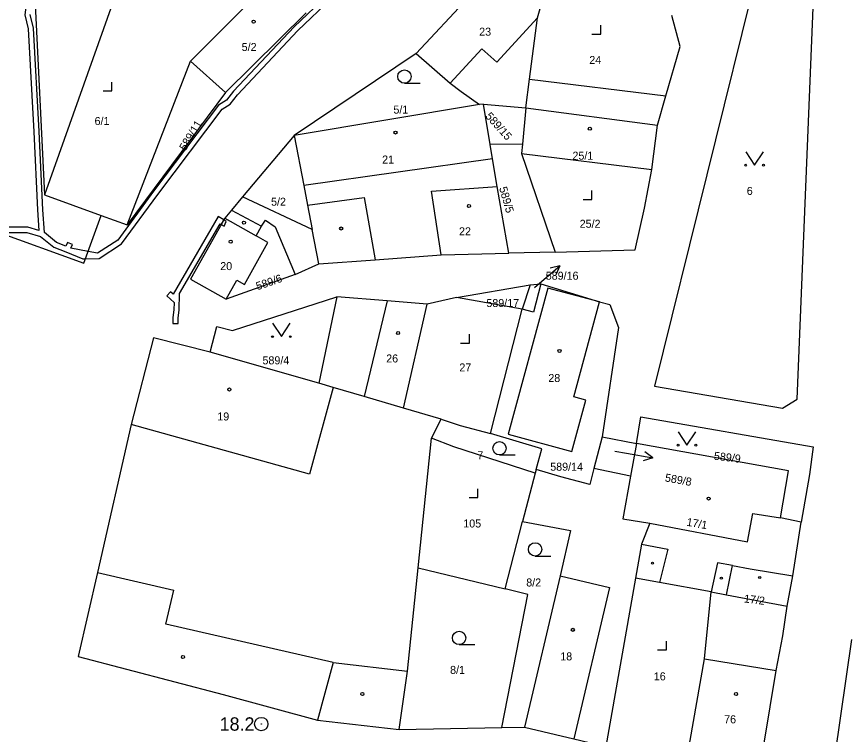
# Model space of a CAD drawing. Extents: x -758582 to -751794, y -998770 to -994350.
# Drawn here: x -755673.8 to -755580.2, y -995507.3 to -995426.6 of the extents above; entities that cross this region are included whole.
import ezdxf

# ---------------------------------------------------------------- set-up
doc = ezdxf.new("R2010")
doc.units = 0
for name, color, linetype in [('Hranice parcel', 7, 'Continuous'), ('Parcelní čísla', 7, 'Continuous'), ('Pop  PČ popisy', 7, 'Continuous'), ('Vnitřní kresba', 7, 'Continuous'), ('Věcná břemena k části', 7, 'Continuous'), ('Značky bodu BP', 7, 'Continuous'), ('Značky budov', 7, 'Continuous'), ('Značky kultur', 7, 'Continuous')]:
    doc.layers.add(name, color=color, linetype=linetype)

msp = doc.modelspace()

# ---------------------------------------------------------------- linework, layer by layer
at = {"layer": 'Hranice parcel'}
for p, q in [((-755672.75, -995404.15), (-755670.69, -995446.61)), ((-755619.32, -995420.44), (-755628.92, -995430.74)), ((-755645.54, -995422.84), (-755654.26, -995431.57)), ((-755650.34, -995435.09), (-755641.28, -995426.16)), ((-755628.92, -995430.74), (-755642.62, -995439.93)), ((-755661.37, -995449.99), (-755654.26, -995431.57)), ((-755654.26, -995431.57), (-755650.34, -995435.09)), ((-755616.59, -995436.84), (-755616.16, -995433.6)), ((-755616.16, -995433.6), (-755600.84, -995435.48)), ((-755650.34, -995435.09), (-755661.37, -995449.99)), ((-755621.79, -995436.46), (-755642.62, -995439.93)), ((-755621.36, -995436.43), (-755621.79, -995436.46)), ((-755620.61, -995440.95), (-755621.36, -995436.43)), ((-755621.36, -995436.43), (-755616.59, -995436.84)), ((-755616.59, -995436.84), (-755616.97, -995440.93)), ((-755642.62, -995439.93), (-755648.42, -995446.85)), ((-755616.97, -995440.93), (-755620.61, -995440.95)), ((-755616.97, -995440.93), (-755617.06, -995441.95)), ((-755617.06, -995441.95), (-755602.41, -995443.77)), ((-755617.06, -995441.95), (-755613.27, -995453.04)), ((-755618.5, -995453.16), (-755619.79, -995445.67)), ((-755670.69, -995446.61), (-755664.32, -995448.92)), ((-755640.6, -995450.49), (-755648.42, -995446.85)), ((-755664.32, -995448.92), (-755661.37, -995449.99)), ((-755639.86, -995454.37), (-755640.6, -995450.49)), ((-755626.09, -995453.35), (-755618.5, -995453.16)), ((-755613.27, -995453.04), (-755618.5, -995453.16)), ((-755642.51, -995455.55), (-755639.86, -995454.37)), ((-755642.51, -995455.55), (-755650.25, -995458.32)), ((-755624.36, -995458.15), (-755616.09, -995456.73)), ((-755616.09, -995456.73), (-755616.98, -995459.47)), ((-755616.09, -995456.73), (-755614.88, -995456.61)), ((-755637.82, -995458.09), (-755639.83, -995467.76)), ((-755630.32, -995470.58), (-755627.68, -995458.89)), ((-755624.36, -995458.15), (-755627.68, -995458.89)), ((-755616.98, -995459.47), (-755624.36, -995458.15)), ((-755620.57, -995473.45), (-755616.98, -995459.47)), ((-755639.83, -995467.76), (-755652.05, -995464.31)), ((-755626.1, -995471.83), (-755630.32, -995470.58)), ((-755627.17, -995473.96), (-755626.1, -995471.83)), ((-755604.15, -995474.57), (-755603.67, -995471.55)), ((-755603.67, -995471.55), (-755584.3, -995474.92)), ((-755628.67, -995488.55), (-755627.17, -995473.96)), ((-755608, -995473.8), (-755608.94, -995477.38)), ((-755608, -995473.8), (-755604.15, -995474.57)), ((-755604.15, -995474.57), (-755604.82, -995478.23)), ((-755615.41, -995477.47), (-755615.55, -995477.9)), ((-755604.82, -995478.23), (-755608.94, -995477.38)), ((-755615.55, -995477.9), (-755616.95, -995483.32)), ((-755618.92, -995490.91), (-755616.95, -995483.32)), ((-755586.58, -995489.44), (-755585.63, -995483.4)), ((-755628.67, -995488.55), (-755618.92, -995490.91)), ((-755604.26, -995489.69), (-755607.58, -995508.6)), ((-755587.2, -995492.83), (-755586.58, -995489.44)), ((-755595.75, -995491.25), (-755594.05, -995491.56)), ((-755594.05, -995491.56), (-755587.2, -995492.83)), ((-755630.83, -995506.72), (-755619.29, -995506.49)), ((-755619.29, -995506.49), (-755616.74, -995506.44))]:
    msp.add_line(p, q, dxfattribs=at)
for points in [[(-755663.33, -995418.49), (-755663.05, -995425.1), (-755670.69, -995446.61)], [(-755587.76, -995470.59), (-755586.11, -995469.56), (-755584.12, -995420.94), (-755590.38, -995420.57), (-755602.11, -995468.1), (-755587.76, -995470.59)], [(-755616.16, -995433.6), (-755615.26, -995426.71), (-755614.75, -995424.88)], [(-755600.84, -995435.48), (-755599.25, -995429.94), (-755600.19, -995426.45)], [(-755628.92, -995430.74), (-755625.07, -995434.04), (-755623.86, -995435.01), (-755621.79, -995436.46)], [(-755602.41, -995443.77), (-755601.79, -995438.77), (-755600.84, -995435.48)], [(-755642.62, -995439.93), (-755641.54, -995445.56), (-755641.12, -995447.78), (-755640.6, -995450.49)], [(-755619.79, -995445.67), (-755620.34, -995442.58), (-755620.61, -995440.95)], [(-755613.27, -995453.04), (-755604.28, -995452.8), (-755603.26, -995448.09), (-755602.41, -995443.77)], [(-755626.09, -995453.35), (-755627.18, -995446.19), (-755619.79, -995445.67)], [(-755648.42, -995446.85), (-755649.65, -995448.32), (-755650.42, -995449.23), (-755654.26, -995456.07), (-755650.25, -995458.32)], [(-755681.99, -995466.46), (-755676.22, -995450.71), (-755666.25, -995454.28), (-755664.32, -995448.92)], [(-755650.25, -995458.32), (-755649.06, -995456.21), (-755648.21, -995456.68), (-755645.56, -995451.96), (-755646.89, -995451.21), (-755646.27, -995450.14), (-755645.84, -995449.44), (-755644.74, -995450.22), (-755642.51, -995455.55)], [(-755639.86, -995454.37), (-755633.53, -995453.9), (-755626.09, -995453.35)], [(-755614.12, -995457.09), (-755618.56, -995473.51), (-755611.42, -995475.44), (-755609.86, -995469.67), (-755611.19, -995469.3)], [(-755614.88, -995456.61), (-755615.72, -995459.8), (-755616.98, -995459.47)], [(-755614.88, -995456.61), (-755608.29, -995458.65), (-755607.14, -995458.94), (-755606.16, -995461.51), (-755608, -995473.8)], [(-755611.19, -995469.3), (-755608.29, -995458.65), (-755614.12, -995457.09)], [(-755652.05, -995464.31), (-755651.3, -995461.4), (-755649.56, -995461.85), (-755637.82, -995458.09)], [(-755627.68, -995458.89), (-755632.18, -995458.54), (-755637.82, -995458.09)], [(-755652.05, -995464.31), (-755658.44, -995462.67), (-755660.94, -995472.44), (-755664.73, -995489.06), (-755666.89, -995498.51), (-755650.6, -995502.76), (-755640.01, -995505.64), (-755630.83, -995506.72)], [(-755630.32, -995470.58), (-755634.74, -995469.28), (-755638.23, -995468.25), (-755639.83, -995467.76)], [(-755626.1, -995471.83), (-755623.95, -995472.53), (-755620.57, -995473.45)], [(-755615.55, -995477.9), (-755624.69, -995474.95), (-755627.17, -995473.96)], [(-755615.41, -995477.47), (-755614.77, -995475.17), (-755620.57, -995473.45)], [(-755585.63, -995483.4), (-755587.96, -995482.91), (-755587.08, -995477.65), (-755604.15, -995474.57)], [(-755584.3, -995474.92), (-755584.71, -995478.05), (-755585.63, -995483.4)], [(-755608.94, -995477.38), (-755609.41, -995479.18), (-755612.66, -995478.31), (-755615.41, -995477.47)], [(-755604.82, -995478.23), (-755605.69, -995483.03), (-755602.64, -995483.51), (-755603.59, -995485.88), (-755604.26, -995489.69)], [(-755616.95, -995483.32), (-755611.57, -995484.35), (-755612.74, -995489.45), (-755616.74, -995506.44)], [(-755630.83, -995506.72), (-755629.87, -995500.14), (-755628.67, -995488.55)], [(-755594.05, -995491.56), (-755593.37, -995488.29), (-755591.39, -995488.64), (-755586.58, -995489.44)], [(-755595.75, -995491.25), (-755601.55, -995490.18), (-755604.26, -995489.69)], [(-755619.29, -995506.49), (-755616.37, -995491.53), (-755618.92, -995490.91)], [(-755598.6, -995510.7), (-755596.52, -995498.75), (-755595.75, -995491.25)], [(-755598.6, -995510.7), (-755590.43, -995512.12), (-755588.45, -995500.08), (-755587.71, -995496.16), (-755587.2, -995492.83)], [(-755579.99, -995496.6), (-755583.12, -995518.43), (-755575.91, -995519.96)], [(-755616.74, -995506.44), (-755611.19, -995507.75), (-755607.58, -995508.6)]]:
    msp.add_lwpolyline(points, dxfattribs=at)
at = {"layer": 'Pop  PČ popisy'}
for p, q in [((-755615.04, -995456.55), (-755612.775, -995454.581)), ((-755612.775, -995454.581), (-755613.859, -995454.86)), ((-755612.775, -995454.581), (-755613.202, -995455.616)), ((-755615.6, -995457.04), (-755615.04, -995456.55)), ((-755606.59, -995475.43), (-755605.27, -995475.65)), ((-755605.27, -995475.65), (-755602.315, -995476.171)), ((-755602.315, -995476.171), (-755603.214, -995475.504)), ((-755602.315, -995476.171), (-755603.388, -995476.49))]:
    msp.add_line(p, q, dxfattribs=at)
at = {"layer": 'Vnitřní kresba'}
for p, q in [((-755615.26, -995426.71), (-755619.85, -995431.71)), ((-755621.51, -995430.19), (-755625.07, -995434.04)), ((-755619.85, -995431.71), (-755621.51, -995430.19)), ((-755616.59, -995436.84), (-755601.79, -995438.77)), ((-755620.34, -995442.58), (-755641.54, -995445.56)), ((-755641.12, -995447.78), (-755634.76, -995446.89)), ((-755634.76, -995446.89), (-755633.53, -995453.9)), ((-755649.65, -995448.32), (-755646.27, -995450.14)), ((-755650.42, -995449.23), (-755646.89, -995451.21)), ((-755632.18, -995458.54), (-755634.74, -995469.28)), ((-755638.23, -995468.25), (-755640.9, -995478.02)), ((-755640.9, -995478.02), (-755660.94, -995472.44)), ((-755591.67, -995485.6), (-755591.08, -995482.43)), ((-755591.08, -995482.43), (-755587.96, -995482.91)), ((-755602.64, -995483.51), (-755591.67, -995485.6)), ((-755603.59, -995485.88), (-755600.64, -995486.44)), ((-755600.64, -995486.44), (-755601.55, -995490.18)), ((-755595.04, -995487.99), (-755595.75, -995491.25)), ((-755593.37, -995488.29), (-755595.04, -995487.99)), ((-755664.73, -995489.06), (-755656.14, -995491.03)), ((-755612.74, -995489.45), (-755607.19, -995490.75)), ((-755607.19, -995490.75), (-755611.19, -995507.75)), ((-755657.02, -995494.87), (-755656.14, -995491.03)), ((-755638.25, -995499.17), (-755657.02, -995494.87)), ((-755638.25, -995499.17), (-755640.01, -995505.64)), ((-755638.25, -995499.17), (-755629.87, -995500.14)), ((-755596.52, -995498.75), (-755588.45, -995500.08))]:
    msp.add_line(p, q, dxfattribs=at)
at = {"layer": 'Věcná břemena k části'}
for points in [[(-755674.08, -995401.57), (-755673.53, -995404.26), (-755673, -995415.79), (-755672.71, -995424.92), (-755672.9, -995426.37), (-755672.52, -995427.95), (-755671.89, -995439.51), (-755671.45, -995448.31), (-755671.31, -995450.61), (-755672.56, -995450.24), (-755678.52, -995450.25)], [(-755635.05, -995420.49), (-755642.63, -995427.71), (-755649.42, -995434.97)], [(-755675.85, -995450.84), (-755672.65, -995450.84), (-755671.13, -995451.29), (-755669.64, -995452.49), (-755668.28, -995453.02), (-755666.36, -995453.82), (-755666.08, -995453.81), (-755664.53, -995453.77), (-755662.02, -995452.13), (-755657.93, -995446.56), (-755650.72, -995436.99), (-755649.81, -995436.4), (-755648.97, -995435.36), (-755642.2, -995428.13), (-755634.63, -995420.91)], [(-755649.42, -995434.97), (-755650.22, -995435.95), (-755651.13, -995436.54), (-755658.41, -995446.2), (-755662.44, -995451.69), (-755664.72, -995453.17), (-755665.78, -995452.97), (-755667.72, -995452.61), (-755667.51, -995452.18), (-755668.07, -995451.95), (-755668.28, -995452.38), (-755669.33, -995451.96), (-755670.69, -995450.86), (-755670.85, -995448.28), (-755671.29, -995439.48), (-755671.92, -995427.86), (-755672.29, -995426.34)]]:
    msp.add_lwpolyline(points, dxfattribs=at)
for points in [[(-755650.82, -995449.94), (-755650.53, -995449.42), (-755651.17, -995449.05), (-755656.23, -995457.79), (-755656.52, -995457.53), (-755656.94, -995457.96), (-755656.12, -995458.71), (-755656.14, -995459.52), (-755656.24, -995460.4), (-755656.25, -995461.08), (-755655.65, -995461.06), (-755655.64, -995460.44), (-755655.54, -995459.56), (-755655.49, -995457.71), (-755650.95, -995449.87)], [(-755650.53, -995449.42), (-755650.82, -995449.94), (-755650.5, -995450.13), (-755650.24, -995449.59)]]:
    msp.add_lwpolyline(points, close=True, dxfattribs=at)
at = {"layer": 'Značky bodu BP'}
for radius in [0.75, 0.03]:
    msp.add_circle((-755646.31, -995506.09), radius, dxfattribs=at)
at = {"layer": 'Značky budov'}
for centre, radius in [((-755647.177, -995427.139), 0.175), ((-755609.397, -995439.179), 0.175), ((-755631.227, -995439.609), 0.175), ((-755622.977, -995447.869), 0.175), ((-755648.257, -995449.729), 0.175), ((-755637.337, -995450.399), 0.175), ((-755649.747, -995451.879), 0.175), ((-755630.937, -995462.139), 0.175), ((-755612.807, -995464.159), 0.175), ((-755649.897, -995468.489), 0.175), ((-755596.047, -995480.749), 0.175), ((-755602.345, -995488.009), 0.117), ((-755594.615, -995489.699), 0.117), ((-755590.305, -995489.629), 0.117), ((-755611.297, -995495.499), 0.175), ((-755655.117, -995498.559), 0.175), ((-755634.947, -995502.719), 0.175), ((-755592.967, -995502.719), 0.175)]:
    msp.add_circle(centre, radius, dxfattribs=at)
at = {"layer": 'Značky kultur'}
for p, q in [((-755608.17, -995428.55), (-755608.17, -995427.55)), ((-755609.171, -995428.55), (-755608.17, -995428.55)), ((-755663.09, -995434.93), (-755663.09, -995433.93)), ((-755630.223, -995434.06), (-755628.473, -995434.06)), ((-755664.091, -995434.93), (-755663.09, -995434.93)), ((-755609.15, -995447.13), (-755609.15, -995446.13)), ((-755610.151, -995447.13), (-755609.15, -995447.13)), ((-755622.91, -995463.27), (-755622.91, -995462.27)), ((-755623.911, -995463.27), (-755622.91, -995463.27)), ((-755619.543, -995475.85), (-755617.793, -995475.85)), ((-755621.96, -995480.64), (-755621.96, -995479.64)), ((-755622.961, -995480.64), (-755621.96, -995480.64)), ((-755615.543, -995487.21), (-755613.793, -995487.21)), ((-755624.083, -995497.17), (-755622.333, -995497.17)), ((-755600.78, -995497.77), (-755600.78, -995496.77)), ((-755601.781, -995497.77), (-755600.78, -995497.77))]:
    msp.add_line(p, q, dxfattribs=at)
for points in [[(-755591.88, -995441.769), (-755590.88, -995443.27), (-755589.88, -995441.769)], [(-755645.05, -995461.049), (-755644.05, -995462.55), (-755643.05, -995461.049)], [(-755599.48, -995473.249), (-755598.48, -995474.75), (-755597.48, -995473.249)]]:
    msp.add_lwpolyline(points, dxfattribs=at)
for centre, radius in [((-755630.223, -995433.31), 0.75), ((-755591.88, -995443.269), 0.1), ((-755589.88, -995443.269), 0.1), ((-755645.05, -995462.549), 0.1), ((-755643.05, -995462.549), 0.1), ((-755619.543, -995475.1), 0.75), ((-755599.48, -995474.749), 0.1), ((-755597.48, -995474.749), 0.1), ((-755615.543, -995486.46), 0.75), ((-755624.083, -995496.42), 0.75)]:
    msp.add_circle(centre, radius, dxfattribs=at)

# ---------------------------------------------------------------- texts
at = {"layer": 'Parcelní čísla'}
for s, p in [('23', (-755621.825, -995428.72)), ('5/2', (-755648.516, -995430.44)), ('24', (-755609.456, -995431.9)), ('5/1', (-755631.465, -995437.48)), ('6/1', (-755665.047, -995438.76)), ('21', (-755632.73, -995443.09)), ('25/1', (-755611.345, -995442.66)), ('6', (-755591.755, -995446.62)), ('5/2', (-755645.216, -995447.83)), ('25/2', (-755610.536, -995450.31)), ('22', (-755624.091, -995451.16)), ('20', (-755650.924, -995455.07)), ('589/16', (-755614.347, -995456.15)), ('589/17', (-755621.019, -995459.22)), ('26', (-755632.276, -995465.45)), ('589/4', (-755646.178, -995465.66)), ('27', (-755624.055, -995466.46)), ('28', (-755614.057, -995467.65)), ('19', (-755651.255, -995471.97)), ('7', (-755622.034, -995476.33)), ('589/14', (-755613.844, -995477.62)), ('105', (-755623.615, -995484)), ('8/2', (-755616.536, -995490.63)), ('18', (-755612.715, -995498.94)), ('8/1', (-755625.094, -995500.46)), ('16', (-755602.205, -995501.18)), ('76', (-755594.3, -995506.01))]:
    msp.add_text(s, height=0.9, dxfattribs=at).set_placement(p)
for s, rotation, p in [('589/15', 312, (-755621.196, -995437.823)), ('589/11', 59, (-755654.826, -995441.729)), ('589/5', 286, (-755619.595, -995445.831)), ('589/6', 19, (-755646.727, -995457.338)), ('589/9', 353, (-755595.489, -995476.372)), ('589/8', 350, (-755601.002, -995478.812)), ('17/1', 350, (-755598.576, -995483.791)), ('17/2', 353, (-755592.108, -995492.419))]:
    msp.add_text(s, height=0.9, rotation=rotation, dxfattribs=at).set_placement(p)
at = {"layer": 'Značky bodu BP'}
msp.add_text('18.2', height=1.5, dxfattribs=at).set_placement((-755650.985, -995506.84))

doc.saveas('drawing.dxf')
